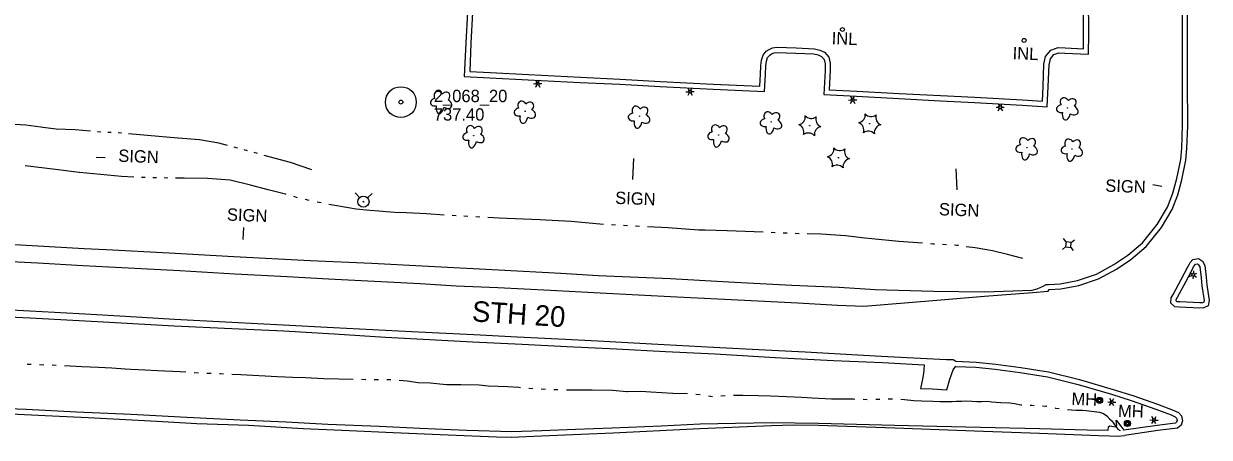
# Model space of a CAD drawing. Extents: x 588843 to 2552415, y 180129 to 269402.
# Drawn here: x 604929 to 605505, y 183419 to 183620 of the extents above; entities that cross this region are included whole.
import ezdxf

# ---------------------------------------------------------------- set-up
doc = ezdxf.new("R2010")
doc.units = 0
for name, color, linetype in [('E_DRN', 7, 'Continuous'), ('E_DRN_Text', 7, 'Continuous'), ('E_DTM_SpotElev', 7, 'Continuous'), ('E_DWY', 7, 'Continuous'), ('E_LAND_Vegetation', 7, 'Continuous'), ('E_LTG', 7, 'Continuous'), ('E_MAP_SpotElev', 7, 'Continuous'), ('E_RDWY', 7, 'Continuous'), ('E_RDWY_C_and_G', 7, 'Continuous'), ('E_RDWY_Gravel', 7, 'Continuous'), ('E_RDWY_Text', 7, 'Continuous'), ('E_SGN', 7, 'Continuous'), ('E_SGN_Text', 7, 'Continuous'), ('E_UTL_AG_Bold', 7, 'Continuous'), ('E_UTL_MH', 7, 'Continuous'), ('E_UTL_MH_Text', 7, 'Continuous'), ('E_UTL_WHydrant', 7, 'Continuous'), ('E_WTR_P', 7, 'Continuous')]:
    doc.layers.add(name, color=color, linetype=linetype)

# ---------------------------------------------------------------- blocks, each defined once
blk = doc.blocks.new('PP')
at = {"layer": 'E_MAP_SpotElev'}
for radius in [24.6, 3.15]:
    blk.add_circle((0, 0), radius, dxfattribs=at)
blk = doc.blocks.new('INLT_56_1')
at = {"layer": 'E_DRN_Text'}
blk.add_text('INL', height=39.37, dxfattribs=at).set_placement((-36.2, -19.7))
blk = doc.blocks.new('LPOL_3')
at = {"layer": 'E_LTG'}
for p, q in [((-13.1, 0), (-4.9, 0)), ((-2.5, 4.3), (-6.6, 11.4)), ((2.5, 4.3), (6.6, 11.4)), ((4.9, 0), (13.1, 0)), ((-6.6, -11.4), (-2.5, -4.3)), ((6.6, -11.4), (2.5, -4.3))]:
    blk.add_line(p, q, dxfattribs=at)
for radius in [4.92, 4.92, 4.92, 0.41]:
    blk.add_circle((0, 0), radius, dxfattribs=at)
blk = doc.blocks.new('MHO_2')
at = {"layer": 'E_UTL_MH'}
for centre, radius in [((0.3, -0.4), 9.84), ((0.3, -0.4), 7.98), ((0.2, -0.5), 6.35), ((0.1, -0.5), 3.97)]:
    blk.add_circle(centre, radius, dxfattribs=at)
blk = doc.blocks.new('MHT_2')
at = {"layer": 'E_UTL_MH_Text'}
blk.add_text('MH', height=39.37, dxfattribs=at).set_placement((-32.2, -19.7))
blk = doc.blocks.new('PED_2')
at = {"layer": 'E_UTL_AG_Bold'}
for p, q in [((-8.2, 8.2), (-17.5, 17.5)), ((8.2, 8.2), (17.5, 17.5)), ((-8.2, -8.2), (-17.5, -17.5)), ((8.2, -8.2), (17.5, -17.5))]:
    blk.add_line(p, q, dxfattribs=at)
blk.add_lwpolyline([(-8.2, -8.2), (8.2, -8.2), (8.2, 8.2), (-8.2, 8.2)], close=True, dxfattribs=at)
blk = doc.blocks.new('SIGN_2')
at = {"layer": 'E_SGN'}
blk.add_text('SIGN', height=39.37, dxfattribs=at).set_placement((-56.1, -19.7))
blk = doc.blocks.new('HYD_2')
at = {"layer": 'E_UTL_WHydrant'}
for p, q in [((-12.6, 12.6), (-27.3, 27.3)), ((12.6, 12.6), (27.3, 27.3))]:
    blk.add_line(p, q, dxfattribs=at)
for radius in [18, 1.38]:
    blk.add_circle((0, 0), radius, dxfattribs=at)
blk = doc.blocks.new('DTRE_3')
at = {"layer": 'E_LAND_Vegetation'}
blk.add_circle((-0.6, 0), 0.601, dxfattribs=at)
for centre, major_axis, ratio in [((-19.3, 0.5), (16.2, -0.4), 0.832022), ((-6.1, 17.5), (4.5, -16.3), 0.782863), ((13.3, 9), (-17.3, -9.6), 0.691916), ((-8.2, -17.2), (5.9, 15.9), 0.716896), ((11.6, -12.2), (-16.4, 15), 0.560249)]:
    blk.add_ellipse(centre, major_axis=major_axis, ratio=ratio, start_param=1.570796, end_param=4.712389, dxfattribs=at)
blk = doc.blocks.new('CTRE_3')
at = {"layer": 'E_LAND_Vegetation'}
blk.add_circle((0, 0), 0.733, dxfattribs=at)
for centre, start, end in [((-45.4, -19.3), 340.2113, 65.9762), ((-39.3, 29.4), 280.2067, 5.9716), ((5.9, 49), 220.2113, 305.9762), ((45.4, 19.3), 160.2113, 245.9762), ((-5.9, -49), 40.2113, 125.9762), ((39.5, -29.6), 100.2511, 185.9272)]:
    blk.add_arc(centre, 25.8, start, end, dxfattribs=at)

msp = doc.modelspace()

# ---------------------------------------------------------------- linework, layer by layer
at = {"layer": 'E_DRN'}
msp.add_circle((605326.78, 183617.66), 0.938, dxfattribs=at)
msp.add_ellipse((605414.99, 183612.34), major_axis=(-0.037, -0.964), ratio=0.999972, dxfattribs=at)
at = {"layer": 'E_DWY'}
for points in [[(605443.86, 183615.74), (605443.77, 183632.41), (605443.8, 183645.28), (605443.98, 183663.92), (605444.02, 183684.08), (605443.93, 183705.88), (605444.11, 183714.22), (605444.75, 183723.75), (605446.04, 183736.59), (605448.39, 183761.21), (605450.4, 183780.65), (605452.14, 183798.16), (605454.25, 183820.19), (605455.5, 183832.01), (605455.86, 183839.86), (605455.95, 183852.31), (605455.89, 183862.89)], [(605446.36, 183615.76), (605446.27, 183632.41), (605446.3, 183645.26), (605446.48, 183663.9), (605446.52, 183684.08), (605446.43, 183705.86), (605446.61, 183714.11), (605447.24, 183723.54), (605448.53, 183736.35), (605450.88, 183760.96), (605452.89, 183780.4), (605454.63, 183797.91), (605456.74, 183819.94), (605457.99, 183831.82), (605458.36, 183839.79), (605458.45, 183852.31), (605458.39, 183862.9)], [(605144.75, 183626.07), (605143.97, 183611.12), (605143.21, 183594.83), (605155.57, 183594.16), (605174.19, 183593.24), (605199.44, 183591.94), (605218.72, 183591), (605238.32, 183589.92), (605263.98, 183588.6), (605288.98, 183587.44), (605289.43, 183595.74)], [(605147.24, 183625.94), (605146.47, 183611), (605145.83, 183597.19), (605155.7, 183596.66), (605174.31, 183595.74), (605199.57, 183594.44), (605218.85, 183593.5), (605238.46, 183592.41), (605264.1, 183591.09), (605286.61, 183590.05), (605286.93, 183595.88)], [(605354.18, 183584.07), (605374.32, 183583.03), (605390.93, 183582.19), (605414.06, 183580.9), (605426.22, 183580.1), (605426.66, 183590.01), (605427.06, 183600.45), (605427.71, 183603.42), (605429.45, 183605.48), (605431.88, 183606.32), (605434.81, 183606.21), (605446.18, 183605.64), (605446.36, 183615.76)], [(605354.31, 183586.56), (605374.44, 183585.52), (605391.06, 183584.69), (605414.21, 183583.4), (605423.83, 183582.76), (605424.16, 183590.11), (605424.57, 183600.76), (605425.4, 183604.56), (605427.99, 183607.62), (605431.51, 183608.84), (605434.92, 183608.71), (605443.72, 183608.27), (605443.86, 183615.8)], [(605286.93, 183595.84), (605287.1, 183600.17), (605287.5, 183602.81), (605288.24, 183605.2), (605289.83, 183607.06), (605291.15, 183607.97), (605292.88, 183608.66), (605295.01, 183609.02), (605304.25, 183608.67), (605313.19, 183608.25), (605315.78, 183607.67), (605318.04, 183606.62), (605320.24, 183604.24), (605320.9, 183601.21), (605320.84, 183597.67), (605320.32, 183588.37), (605333.71, 183587.69), (605354.31, 183586.56)], [(605289.43, 183595.74), (605289.59, 183599.93), (605289.94, 183602.25), (605290.48, 183603.96), (605291.52, 183605.19), (605292.34, 183605.76), (605293.56, 183606.24), (605295.17, 183606.51), (605304.15, 183606.17), (605312.85, 183605.77), (605314.97, 183605.29), (605316.54, 183604.56), (605317.94, 183603.04), (605318.4, 183600.96), (605318.34, 183597.76), (605317.69, 183586), (605333.58, 183585.19), (605354.18, 183584.07)]]:
    msp.add_lwpolyline(points, dxfattribs=at)
at = {"layer": 'E_RDWY'}
for points in [[(604910.13, 183505.52), (604936.21, 183504.14), (604957.98, 183502.99), (604977.05, 183501.88), (605005.2, 183500.43), (605031.91, 183498.9), (605057.18, 183497.62), (605077.32, 183496.4), (605105.91, 183494.99), (605121.86, 183494.13), (605139.3, 183493.09), (605159.58, 183492.18), (605185.1, 183490.93), (605209.1, 183489.68), (605246.45, 183487.71), (605266.32, 183486.75), (605305.14, 183484.72), (605324.35, 183483.72), (605337.11, 183483.16), (605370.65, 183485.87), (605395.7, 183487.97), (605419.08, 183489.87), (605426.7, 183490.45), (605427.2, 183491.18)], [(604907.86, 183482.13), (604932.38, 183480.86), (604956.24, 183479.54), (604978.7, 183478.28), (605002.55, 183476.83), (605030.4, 183475.36), (605055.32, 183474.01), (605079.78, 183472.73), (605117.67, 183470.88), (605147.91, 183469.38), (605168.92, 183468.31), (605188.99, 183467.21), (605208, 183466.28), (605234.25, 183464.87), (605264.22, 183463.19), (605289.21, 183461.89), (605308.75, 183460.88), (605345.57, 183458.93), (605377.21, 183457.25), (605380.47, 183457.19), (605381.85, 183456.38)], [(604909.84, 183431.44), (604936.43, 183430.16), (604960.69, 183429.02), (604993.93, 183427.28), (605013.4, 183426.2), (605038.4, 183425.24), (605065.05, 183423.75), (605087.45, 183422.76), (605108.73, 183421.81), (605135.32, 183420.59), (605158.79, 183419.62), (605166.11, 183419.4), (605180.59, 183420.11), (605199.73, 183420.91), (605215.41, 183421.64), (605238.09, 183422.7), (605257.51, 183423.62), (605292.33, 183425.15), (605303.06, 183425.4), (605315.11, 183425.27), (605352.22, 183424.04), (605395.18, 183422.46), (605422.45, 183421.48), (605451.31, 183420.31), (605456.43, 183420.11), (605460.69, 183420.01), (605463.68, 183420.37)]]:
    msp.add_lwpolyline(points, dxfattribs=at)
at = {"layer": 'E_RDWY_C_and_G'}
for points in [[(605427.03, 183493.67), (605432.53, 183494.05), (605440.91, 183495.59), (605450.04, 183498.66), (605458.45, 183503.33), (605465.28, 183507.87), (605472.47, 183513.96), (605479.57, 183522.89), (605484.59, 183531.32), (605487.2, 183538.07), (605489.04, 183545.15), (605490.97, 183554.48), (605491.47, 183559.95), (605491.89, 183570.9), (605491.84, 183592.45), (605491.85, 183631.13)], [(605427.2, 183491.18), (605432.84, 183491.56), (605441.54, 183493.16), (605451.06, 183496.37), (605459.75, 183501.2), (605466.79, 183505.87), (605474.27, 183512.21), (605481.63, 183521.47), (605486.85, 183530.22), (605489.59, 183537.31), (605491.48, 183544.59), (605493.44, 183554.11), (605493.97, 183559.78), (605494.39, 183570.85), (605494.34, 183592.45), (605494.35, 183631.13)], [(605491.22, 183496.14), (605494.43, 183502.31), (605495.06, 183503.46), (605495.63, 183504.45), (605496.85, 183505.82), (605499.59, 183506.32), (605501.59, 183505.05), (605502.62, 183503), (605503.34, 183497.22), (605503.7, 183493.35)], [(605493.44, 183494.99), (605496.63, 183501.13), (605497.23, 183502.23), (605497.67, 183502.98), (605498.15, 183503.52), (605499.07, 183503.69), (605499.67, 183503.31), (605500.19, 183502.27), (605500.85, 183496.95), (605501.21, 183493.11)], [(605503.68, 183493.49), (605504.85, 183485.86), (605504.3, 183483.32), (605502.14, 183482.35), (605500.32, 183482.19), (605490.41, 183482.73), (605488.13, 183482.9), (605486.26, 183484.66), (605486.36, 183487.14), (605487.24, 183488.75), (605491.24, 183496.18)], [(605501.21, 183493.11), (605502.31, 183485.94), (605502.13, 183485.08), (605501.5, 183484.8), (605500.28, 183484.7), (605490.57, 183485.22), (605489.2, 183485.32), (605488.81, 183485.7), (605488.84, 183486.46), (605489.44, 183487.56), (605493.44, 183494.99)], [(605381.74, 183453.88), (605391.51, 183453.44), (605400.93, 183452.48), (605412.99, 183450.95), (605426.36, 183448.77), (605441.14, 183445.07), (605457.4, 183440.32), (605466.88, 183437.29), (605478.91, 183433.17), (605486.32, 183430.35), (605488.35, 183429.41), (605488.99, 183428.65), (605489.21, 183427.57), (605488.98, 183426.78), (605488.37, 183426.28), (605479.53, 183425.15), (605463.33, 183422.84)], [(605381.85, 183456.38), (605391.7, 183455.93), (605401.22, 183454.96), (605413.35, 183453.42), (605426.87, 183451.22), (605441.79, 183447.48), (605458.14, 183442.71), (605467.66, 183439.66), (605479.76, 183435.52), (605487.3, 183432.65), (605489.91, 183431.44), (605491.31, 183429.78), (605491.79, 183427.48), (605491.17, 183425.34), (605489.4, 183423.89), (605479.87, 183422.67), (605463.68, 183420.37)]]:
    msp.add_lwpolyline(points, dxfattribs=at)
at = {"layer": 'E_RDWY_Gravel'}
for points in [[(604910.79, 183513.92), (604958.63, 183511.2), (604969.37, 183510.63), (604999.99, 183509.13), (605031.32, 183507.36), (605068.34, 183505.38), (605098.41, 183504.06), (605122.77, 183502.73), (605159.8, 183500.74), (605190.1, 183499.26), (605208.2, 183498.08), (605243.32, 183496.57), (605271.44, 183495.01), (605302.22, 183493.35), (605325.15, 183492.39), (605342.7, 183491.31), (605370.93, 183490.47), (605395.73, 183490.16), (605418.81, 183490.96), (605421.25, 183491.59), (605424.19, 183492.92), (605425.67, 183493.75), (605427.03, 183493.67)], [(604907.75, 183478.7), (604932.51, 183477.43), (604968.02, 183475.5), (605002.4, 183473.62), (605030.37, 183472.23), (605055.62, 183471.1), (605080.06, 183469.68), (605104.9, 183468.16), (605126.3, 183467.02), (605147.21, 183465.89), (605171.26, 183464.73), (605193.06, 183463.49), (605217.11, 183462.4), (605240.83, 183461.09), (605265.04, 183459.92), (605294.2, 183458.24), (605322.41, 183456.67), (605346.23, 183455.76), (605366.42, 183454.58)], [(605366.42, 183454.58), (605366.34, 183452.34), (605366.1, 183450.5), (605365.4, 183446.83), (605364.62, 183443.17), (605370.39, 183442.95), (605377.44, 183442.51), (605378.84, 183447.6), (605380.47, 183452.28), (605381.74, 183453.98)], [(604908.52, 183433.94), (604930.57, 183433.01), (604955.02, 183431.83), (604981.47, 183430.66), (605008.48, 183429.22), (605034.45, 183427.9), (605056.82, 183426.88), (605076.93, 183425.87), (605102.11, 183424.82), (605121.67, 183423.83), (605144.44, 183422.95), (605166.26, 183422.2), (605180.89, 183422.68), (605197.22, 183423.34), (605215.07, 183423.94), (605238.72, 183425.03), (605257.79, 183425.91), (605274.83, 183426.3), (605292.43, 183426.59), (605315.14, 183426.28), (605352.04, 183425.26), (605372.59, 183424.79), (605393.85, 183424.38), (605422.41, 183423.68), (605445.6, 183423.03), (605455.71, 183422.89), (605455.93, 183424.48), (605456.6, 183425.02), (605459.31, 183424.51), (605459.98, 183425.21), (605459.67, 183427.71), (605461.89, 183424.82), (605463.33, 183422.84)]]:
    msp.add_lwpolyline(points, dxfattribs=at)
at = {"layer": 'E_SGN'}
for p, q in [((604964.5, 183555.58), (604968.9, 183555.41)), ((605225.08, 183544.79), (605225.47, 183554.96)), ((605381.78, 183549.93), (605382.37, 183539.73)), ((605477.46, 183542.24), (605481.84, 183541.49)), ((605035.93, 183515.62), (605036.25, 183521.38))]:
    msp.add_line(p, q, dxfattribs=at)
at = {"layer": 'E_WTR_P'}
for points in [[(604937.66, 183570.12), (604930.42, 183571.09), (604922.03, 183571.7), (604913.57, 183572.91)], [(604961.83, 183568.21), (604954.33, 183568.89), (604945.04, 183569.25), (604938.61, 183569.99), (604937.66, 183570.12)], [(604966.83, 183567.8), (604965.36, 183567.88), (604965.16, 183567.9)], [(604971.84, 183567.52), (604970.17, 183567.62)], [(604976.85, 183567.24), (604976.6, 183567.26), (604975.18, 183567.34)], [(605004.35, 183564.81), (605004.22, 183564.82), (604989.39, 183566.18), (604980.18, 183566.95)], [(605028.28, 183561.27), (605024.01, 183562.4), (605014.67, 183564.03), (605004.35, 183564.81)], [(605033.13, 183559.99), (605033.13, 183559.99), (605031.52, 183560.42)], [(605037.97, 183558.67), (605036.36, 183559.11)], [(605042.81, 183557.34), (605041.2, 183557.78)], [(605069.25, 183549.5), (605058.81, 183552.93), (605046.03, 183556.46)], [(604956.44, 183548.14), (604956.28, 183548.16), (604944.78, 183549.58), (604930.1, 183551.33)], [(604982.88, 183545.91), (604976.87, 183546.19), (604956.44, 183548.14)], [(604988.36, 183545.66), (604986.53, 183545.74)], [(604993.85, 183545.54), (604992.02, 183545.57)], [(604999.34, 183545.45), (604997.51, 183545.48)], [(605029.49, 183544.36), (605018.55, 183545.18), (605007.2, 183545.32), (605003, 183545.39)], [(605056.73, 183537.45), (605056.36, 183537.55), (605048.01, 183539.64), (605039.49, 183542.02), (605029.49, 183544.36)], [(605062.33, 183535.89), (605060.46, 183536.41)], [(605067.97, 183534.52), (605066.08, 183534.95)], [(605073.67, 183533.33), (605071.76, 183533.68)], [(605105.33, 183529.07), (605101.68, 183529.35), (605097.29, 183529.72), (605090.74, 183530.26), (605086.95, 183530.99), (605079.46, 183532.26), (605077.48, 183532.62)], [(605133.39, 183527.42), (605124.84, 183528.07), (605114.97, 183528.55), (605109.49, 183528.76), (605105.33, 183529.07)], [(605139.2, 183527.07), (605137.26, 183527.17)], [(605145, 183526.76), (605143.07, 183526.87)], [(605150.81, 183526.45), (605148.88, 183526.56)], [(605182.78, 183524.93), (605179.86, 183525.07), (605160.21, 183525.93), (605154.69, 183526.23)], [(605210.82, 183522.87), (605195.11, 183524.29), (605182.78, 183524.93)], [(605216.63, 183522.52), (605214.69, 183522.62)], [(605222.44, 183522.22), (605220.5, 183522.32)], [(605228.25, 183521.92), (605226.46, 183522.01), (605226.31, 183522.02)], [(605260.2, 183520.05), (605257.14, 183520.15), (605242.1, 183521.22), (605232.13, 183521.72)], [(605288.3, 183519.05), (605270.84, 183519.72), (605260.2, 183520.05)], [(605294.12, 183518.83), (605292.18, 183518.9)], [(605299.93, 183518.6), (605297.99, 183518.68)], [(605305.75, 183518.38), (605303.81, 183518.45)], [(605337.64, 183516.24), (605328.23, 183517.32), (605316.51, 183518.16), (605309.62, 183518.3)], [(605365.65, 183513.74), (605354.08, 183514.66), (605341.1, 183515.85), (605337.65, 183516.24)], [(605371.45, 183513.3), (605370.58, 183513.34), (605369.52, 183513.43)], [(605377.26, 183512.98), (605375.32, 183513.08)], [(605383.06, 183512.59), (605382.31, 183512.7), (605381.13, 183512.76)], [(605414.39, 183506.37), (605406.82, 183508.33), (605399.64, 183510.07), (605391.18, 183511.48), (605386.9, 183512.06)], [(604930.95, 183455.04), (604932.98, 183454.92)], [(604937.05, 183454.76), (604939.08, 183454.7)], [(604943.14, 183454.58), (604945.17, 183454.5)], [(604949.23, 183454.31), (604957.63, 183453.86), (604965.72, 183453.47), (604972.14, 183453.23), (604978.66, 183452.75)], [(604978.66, 183452.75), (604981.35, 183452.55), (604988.33, 183452.28), (604994.33, 183451.89), (605005.08, 183451.4), (605008.09, 183451.2)], [(605012.15, 183450.92), (605014.18, 183450.79)], [(605018.24, 183450.59), (605020.27, 183450.53)], [(605024.33, 183450.41), (605024.87, 183450.4), (605026.36, 183450.32)], [(605030.42, 183450.1), (605034.81, 183449.86), (605052.44, 183448.94), (605059.86, 183448.65)], [(605059.86, 183448.65), (605066.08, 183448.41), (605075.06, 183448.07), (605082.36, 183447.87), (605089.32, 183447.73)], [(605093.38, 183447.61), (605095.41, 183447.53)], [(605099.48, 183447.47), (605101.51, 183447.49)], [(605105.57, 183447.48), (605107.61, 183447.43)], [(605111.66, 183447.2), (605115.48, 183446.84), (605120.84, 183446.07), (605126.69, 183445.93), (605134.61, 183445.06), (605141.01, 183445.04)], [(605141.01, 183445.04), (605141.52, 183445.04), (605150.43, 183444.93), (605154.82, 183444.44), (605164.29, 183444.08), (605169.65, 183443.71), (605170.43, 183443.65)], [(605174.48, 183443.3), (605174.78, 183443.28), (605176.51, 183443.18)], [(605180.57, 183442.96), (605182.6, 183442.85)], [(605186.66, 183442.68), (605188.69, 183442.62)], [(605192.76, 183442.51), (605192.81, 183442.5), (605199.88, 183442.55), (605205.26, 183442.51), (605215.13, 183442.29), (605222.19, 183441.63)], [(605222.19, 183441.63), (605222.41, 183441.61), (605228.93, 183441.84), (605233.82, 183441.57), (605244.39, 183440.84), (605251.62, 183440.64)], [(605255.68, 183440.41), (605257.71, 183440.27)], [(605261.72, 183439.65), (605263.68, 183439.3), (605263.72, 183439.3)], [(605267.78, 183439.55), (605269.81, 183439.68)], [(605273.87, 183439.84), (605278.4, 183439.94), (605285.87, 183439.81), (605292.04, 183439.5), (605299.82, 183439.2), (605303.32, 183439.1)], [(605303.32, 183439.1), (605307.12, 183439), (605312.08, 183438.65), (605321.46, 183438.05), (605332.14, 183438.04), (605332.76, 183438.02)], [(605336.82, 183437.9), (605338.85, 183437.85)], [(605342.92, 183437.92), (605344.95, 183437.99)], [(605349.01, 183438.12), (605349.97, 183438.15), (605351.04, 183438.1)], [(605355.1, 183437.9), (605356.94, 183437.81), (605361.5, 183437.31), (605365.19, 183437.17), (605370.64, 183436.96), (605374.01, 183436.75), (605377.3, 183436.78), (605380.03, 183436.76), (605382.05, 183436.92), (605384.52, 183437)], [(605384.52, 183437), (605386.63, 183437.07), (605389.52, 183437.04), (605392.08, 183436.86), (605394.33, 183436.77), (605397.39, 183436.98), (605399.14, 183436.67), (605401.46, 183436.42), (605403.7, 183436.25), (605408.03, 183436.09), (605410.27, 183435.84), (605413.38, 183435.24), (605413.84, 183435.22)], [(605417.9, 183435.06), (605418.75, 183435.03), (605419.91, 183434.84)], [(605423.97, 183434.63), (605425.64, 183434.61), (605426, 183434.56)], [(605429.96, 183433.7), (605430.18, 183433.63), (605431.97, 183433.46)], [(605436, 183432.99), (605437.94, 183432.77), (605440.27, 183432.68), (605442.19, 183432.61), (605443.32, 183432.64), (605445.16, 183432.49), (605451.55, 183431.6), (605453.53, 183431.05), (605455.1, 183429.86), (605456.41, 183428.45), (605457.49, 183427.36), (605459.46, 183424.67), (605460.47, 183423.39), (605461.65, 183422.7)]]:
    msp.add_lwpolyline(points, dxfattribs=at)

# ---------------------------------------------------------------- block references
at = {"layer": 'E_DRN_Text', "xscale": 0.1524003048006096, "yscale": 0.1524003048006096, "rotation": -2.1991875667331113}
for p in [(605327.1, 183613.27), (605414.92, 183605.98)]:
    msp.add_blockref('INLT_56_1', p, dxfattribs=at)
at = {"layer": 'E_LAND_Vegetation', "xscale": 0.1524003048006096, "yscale": 0.1524003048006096, "rotation": -58.50912004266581}
for name, p in [('DTRE_3', (605132.17, 183582.65)), ('DTRE_3', (605172.82, 183577.85)), ('DTRE_3', (605436.14, 183579.49)), ('DTRE_3', (605228.26, 183575.43)), ('DTRE_3', (605292.3, 183572.68)), ('CTRE_3', (605340.06, 183571.82)), ('DTRE_3', (605147.88, 183565.98)), ('DTRE_3', (605266.79, 183566.31)), ('CTRE_3', (605310.94, 183570.89)), ('DTRE_3', (605416.39, 183560.08)), ('CTRE_3', (605324.84, 183555.27)), ('DTRE_3', (605438.31, 183559.43))]:
    msp.add_blockref(name, p, dxfattribs=at)
at = {"layer": 'E_LTG', "xscale": 0.1524003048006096}
for p, yscale, rotation in [((605178.83, 183591.33), 0.1524003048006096, -58.50912004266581), ((605252.81, 183587.42), 0.1524003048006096, -58.50912004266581), ((605331.69, 183583.41), 0.1524003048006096, -58.50912004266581), ((605403.35, 183579.87), 0.1524003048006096, -58.50912004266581), ((605497.03, 183498.4), 0.15240030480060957, -95.9773852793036), ((605457.52, 183436.51), 0.1524003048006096, -2.1991875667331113), ((605477.98, 183427.78), 0.1524003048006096, -2.1991875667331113)]:
    msp.add_blockref('LPOL_3', p, dxfattribs=dict(at, yscale=yscale, rotation=rotation))
at = {"layer": 'E_MAP_SpotElev', "xscale": 0.3048006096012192, "yscale": 0.3048006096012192}
msp.add_blockref('PP', (605112.43, 183582.34), dxfattribs=at)
at = {"layer": 'E_SGN_Text', "xscale": 0.15240030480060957, "yscale": 0.1524003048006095, "rotation": -2.199187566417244}
for p in [(604983.84, 183556.05), (605462.93, 183541.51), (605225.02, 183535.58), (605382.19, 183530.04), (605036.58, 183527.44)]:
    msp.add_blockref('SIGN_2', p, dxfattribs=at)
at = {"layer": 'E_UTL_AG_Bold', "xscale": 0.1524003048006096, "yscale": 0.15240030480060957, "rotation": -95.9773852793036}
msp.add_blockref('PED_2', (605436.48, 183513.07), dxfattribs=at)
at = {"layer": 'E_UTL_MH'}
for p, xscale, yscale, rotation in [((605451.53, 183437.39), 0.15240030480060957, 0.1524003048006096, -2.1475854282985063), ((605465.07, 183426.19), 0.1524003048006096, 0.15240030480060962, -2.1409013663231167)]:
    msp.add_blockref('MHO_2', p, dxfattribs=dict(at, xscale=xscale, yscale=yscale, rotation=rotation))
at = {"layer": 'E_UTL_MH_Text'}
for p, xscale, yscale, rotation in [((605442.88, 183438.04), 0.15240030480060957, 0.1524003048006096, -2.1475854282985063), ((605465.46, 183432.19), 0.1524003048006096, 0.15240030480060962, -2.1409013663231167)]:
    msp.add_blockref('MHT_2', p, dxfattribs=dict(at, xscale=xscale, yscale=yscale, rotation=rotation))
at = {"layer": 'E_UTL_WHydrant', "xscale": 0.15240030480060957, "yscale": 0.1524003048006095, "rotation": -2.199187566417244}
msp.add_blockref('HYD_2', (605094.22, 183533.95), dxfattribs=at)

# ---------------------------------------------------------------- texts
at = {"layer": 'E_DTM_SpotElev'}
for s, p in [('2_068_20', (605128.43, 183582.34)), ('737.40', (605128.43, 183573.34))]:
    msp.add_text(s, height=6, dxfattribs=at).set_placement(p)
at = {"layer": 'E_RDWY_Text'}
msp.add_text('STH 20', height=10, rotation=356.38514, dxfattribs=at).set_placement((605146.73, 183475.78))
msp.add_text('STH 20', height=10, rotation=356.38514, dxfattribs=at).set_placement((605146.73, 183475.78))

doc.saveas('drawing.dxf')
